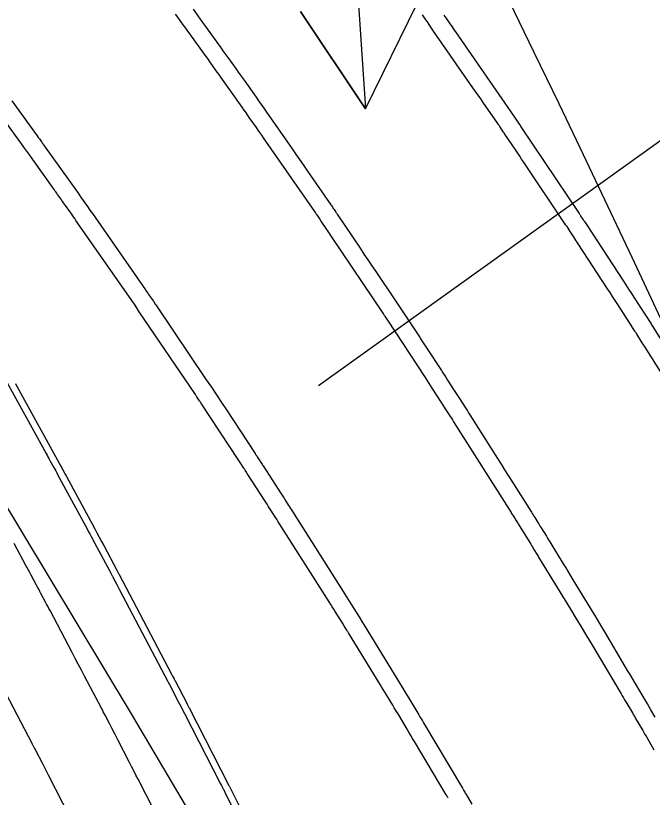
# Model space of a CAD drawing. Extents: x 954385 to 988206, y 1868364 to 1924553.
# Drawn here: x 957741.62 to 957774.24, y 1919897.82 to 1919937.88 of the extents above; entities that cross this region are included whole.
import ezdxf

# ---------------------------------------------------------------- set-up
doc = ezdxf.new("R2010")
doc.units = 0
for name, color, linetype in [('1', 7, 'Continuous'), ('Default', 7, 'Continuous'), ('Ex_Major Contours', 7, 'Continuous'), ('Ex_Minor Contours', 7, 'Continuous'), ('Perimeter', 7, 'Continuous'), ('Slopes', 7, 'Continuous')]:
    doc.layers.add(name, color=color, linetype=linetype)

msp = doc.modelspace()

# ---------------------------------------------------------------- linework, layer by layer
at = {"layer": '1'}
for points in [[(957750.714, 1919938.206), (957751.074, 1919937.705), (957751.164, 1919937.58), (957751.254, 1919937.455), (957751.344, 1919937.33), (957751.434, 1919937.205), (957752.146, 1919936.222), (957752.245, 1919936.085), (957752.343, 1919935.947), (957752.441, 1919935.81), (957752.539, 1919935.672), (957752.929, 1919935.12), (957753.027, 1919934.982), (957753.125, 1919934.844), (957753.223, 1919934.706), (957753.321, 1919934.568), (957753.936, 1919933.706), (957754.07, 1919933.516), (957754.205, 1919933.326), (957754.339, 1919933.135), (957754.472, 1919932.944), (957755.757, 1919931.1), (957755.962, 1919930.805), (957756.167, 1919930.51), (957756.372, 1919930.214), (957756.576, 1919929.919), (957757.767, 1919928.195), (957757.802, 1919928.145), (957757.836, 1919928.094), (957757.908, 1919927.989), (957757.939, 1919927.944), (957757.97, 1919927.898), (957758.032, 1919927.807), (957758.048, 1919927.784), (957758.063, 1919927.761), (957758.079, 1919927.739), (957758.094, 1919927.716), (957759.267, 1919925.964), (957759.468, 1919925.664), (957759.669, 1919925.365), (957759.87, 1919925.065), (957760.072, 1919924.766), (957761.046, 1919923.322), (957761.183, 1919923.117), (957761.32, 1919922.912), (957761.457, 1919922.707), (957761.592, 1919922.501), (957762.134, 1919921.678), (957762.269, 1919921.472), (957762.405, 1919921.266), (957762.54, 1919921.06), (957762.675, 1919920.854), (957763.431, 1919919.695), (957763.511, 1919919.572), (957763.591, 1919919.449), (957763.671, 1919919.326), (957763.75, 1919919.203), (957764.093, 1919918.67), (957764.16, 1919918.566), (957764.227, 1919918.463), (957764.294, 1919918.359), (957764.361, 1919918.255), (957764.63, 1919917.84), (957764.697, 1919917.736), (957764.763, 1919917.632), (957764.83, 1919917.528), (957764.896, 1919917.423), (957766.306, 1919915.184), (957766.488, 1919914.895), (957766.67, 1919914.607), (957766.852, 1919914.319), (957767.034, 1919914.031), (957768.045, 1919912.436), (957768.087, 1919912.37), (957768.129, 1919912.303), (957768.17, 1919912.237), (957768.212, 1919912.17), (957768.377, 1919911.904), (957768.419, 1919911.838), (957768.46, 1919911.771), (957768.501, 1919911.704), (957768.542, 1919911.638), (957768.809, 1919911.205), (957768.867, 1919911.111), (957768.925, 1919911.017), (957768.983, 1919910.922), (957769.041, 1919910.828), (957769.675, 1919909.792), (957769.8, 1919909.588), (957769.924, 1919909.383), (957770.049, 1919909.179), (957770.173, 1919908.974), (957771.043, 1919907.542), (957771.229, 1919907.235), (957771.414, 1919906.927), (957771.599, 1919906.619), (957771.782, 1919906.31), (957772.835, 1919904.532), (957772.957, 1919904.325), (957773.08, 1919904.119), (957773.203, 1919903.912), (957773.326, 1919903.706), (957773.972, 1919902.62), (957774.018, 1919902.544), (957774.063, 1919902.467), (957774.108, 1919902.39), (957774.153, 1919902.313), (957774.373, 1919901.936)], [(957763.561, 1919937.906), (957763.594, 1919937.86), (957763.626, 1919937.814), (957763.917, 1919937.396), (957763.977, 1919937.31), (957764.036, 1919937.225), (957764.095, 1919937.14), (957764.154, 1919937.055), (957767.18, 1919932.675), (957767.215, 1919932.624), (957767.39, 1919932.366), (957767.42, 1919932.322), (957767.45, 1919932.278), (957767.479, 1919932.234), (957767.509, 1919932.19), (957770.485, 1919927.745), (957770.51, 1919927.708), (957770.534, 1919927.671), (957770.559, 1919927.634), (957770.584, 1919927.597), (957770.701, 1919927.424), (957770.718, 1919927.399), (957770.734, 1919927.374), (957770.751, 1919927.349), (957770.767, 1919927.325), (957770.833, 1919927.225), (957770.865, 1919927.175), (957770.898, 1919927.125), (957772.731, 1919924.319), (957772.877, 1919924.095), (957773.022, 1919923.871), (957773.167, 1919923.647), (957773.312, 1919923.423), (957774.171, 1919922.087), (957774.184, 1919922.066), (957774.205, 1919922.034), (957774.212, 1919922.023), (957776.282, 1919918.736)], [(957741.426, 1919933.516), (957742.729, 1919931.715), (957742.784, 1919931.639), (957742.839, 1919931.564), (957742.948, 1919931.413), (957742.976, 1919931.375), (957743.003, 1919931.337), (957743.03, 1919931.299), (957743.057, 1919931.261), (957744.784, 1919928.839), (957744.837, 1919928.765), (957744.85, 1919928.746), (957744.863, 1919928.727), (957744.93, 1919928.631), (957744.951, 1919928.602), (957745.304, 1919928.094), (957745.429, 1919927.915), (957745.554, 1919927.736), (957748.269, 1919923.838), (957748.299, 1919923.795), (957748.329, 1919923.752), (957748.388, 1919923.667), (957748.417, 1919923.624), (957748.447, 1919923.581), (957748.666, 1919923.261), (957748.679, 1919923.241), (957748.771, 1919923.104), (957748.802, 1919923.058), (957748.834, 1919923.011), (957751.391, 1919919.219), (957751.649, 1919918.835), (957751.906, 1919918.45), (957752.162, 1919918.064), (957752.418, 1919917.678), (957753.891, 1919915.44), (957753.918, 1919915.398), (957753.945, 1919915.357), (957753.972, 1919915.316), (957753.999, 1919915.275), (957754.131, 1919915.072), (957754.145, 1919915.05), (957754.16, 1919915.028), (957754.174, 1919915.005), (957754.189, 1919914.983), (957754.246, 1919914.893), (957754.275, 1919914.848), (957754.304, 1919914.804), (957755.226, 1919913.381), (957755.274, 1919913.306), (957755.323, 1919913.23), (957755.371, 1919913.155), (957755.418, 1919913.079), (957755.609, 1919912.777), (957755.656, 1919912.702), (957755.704, 1919912.626), (957755.752, 1919912.55), (957755.799, 1919912.475), (957758.49, 1919908.23), (957758.575, 1919908.096), (957758.66, 1919907.962), (957758.744, 1919907.827), (957758.828, 1919907.692), (957759.3, 1919906.932), (957759.33, 1919906.884), (957759.36, 1919906.835), (957759.42, 1919906.738), (957759.45, 1919906.69), (957759.48, 1919906.641), (957761.385, 1919903.526), (957761.439, 1919903.438), (957761.492, 1919903.35), (957761.546, 1919903.262), (957761.599, 1919903.174), (957761.813, 1919902.822), (957761.866, 1919902.734), (957761.92, 1919902.646), (957761.972, 1919902.558), (957762.025, 1919902.469), (957762.278, 1919902.042), (957762.337, 1919901.942), (957762.397, 1919901.841), (957762.457, 1919901.74), (957762.517, 1919901.64), (957764.516, 1919898.283), (957764.531, 1919898.259), (957764.545, 1919898.235), (957764.559, 1919898.211), (957764.574, 1919898.187), (957764.63, 1919898.09), (957764.658, 1919898.041), (957764.687, 1919897.993), (957764.991, 1919897.474)], [(957741.609, 1919919.025), (957741.653, 1919918.944), (957741.698, 1919918.863), (957743.941, 1919914.786), (957743.965, 1919914.742), (957743.989, 1919914.698), (957744.013, 1919914.654), (957744.037, 1919914.61), (957744.157, 1919914.389), (957744.204, 1919914.3), (957744.228, 1919914.256), (957745.671, 1919911.587), (957745.787, 1919911.372), (957745.903, 1919911.156), (957746.019, 1919910.941), (957746.134, 1919910.725), (957746.808, 1919909.463), (957746.843, 1919909.398), (957746.878, 1919909.334), (957746.895, 1919909.301), (957746.912, 1919909.269), (957749.61, 1919904.141), (957749.666, 1919904.035), (957749.722, 1919903.929), (957749.736, 1919903.903), (957749.749, 1919903.876), (957749.763, 1919903.849), (957749.777, 1919903.823), (957750.404, 1919902.614), (957750.43, 1919902.564), (957750.499, 1919902.429), (957750.507, 1919902.413), (957752.548, 1919898.432), (957752.557, 1919898.413), (957752.577, 1919898.375), (957753.215, 1919897.107)], [(957748.678, 1919897.223), (957747.898, 1919898.745), (957747.787, 1919898.961), (957747.677, 1919899.177), (957747.566, 1919899.394), (957747.455, 1919899.61), (957746.861, 1919900.767), (957746.825, 1919900.837), (957746.789, 1919900.907), (957746.752, 1919900.978), (957746.716, 1919901.048), (957746.57, 1919901.329), (957746.497, 1919901.469), (957746.424, 1919901.609), (957746.209, 1919902.024), (957746.161, 1919902.116), (957746.113, 1919902.209), (957746.065, 1919902.301), (957746.016, 1919902.393), (957745.153, 1919904.032), (957744.993, 1919904.336), (957744.833, 1919904.639), (957744.673, 1919904.943), (957744.513, 1919905.247), (957743.385, 1919907.392), (957743.327, 1919907.502), (957743.269, 1919907.611), (957743.211, 1919907.72), (957743.153, 1919907.829), (957742.919, 1919908.266), (957742.861, 1919908.375), (957742.803, 1919908.484), (957742.744, 1919908.593), (957742.686, 1919908.702), (957742.412, 1919909.215), (957742.347, 1919909.336), (957742.282, 1919909.458), (957742.216, 1919909.58), (957742.151, 1919909.701), (957741.542, 1919910.827)], [(957740.125, 1919905.008), (957742.45, 1919900.595), (957742.464, 1919900.568), (957742.477, 1919900.542), (957742.491, 1919900.515), (957742.505, 1919900.488), (957742.588, 1919900.329), (957742.616, 1919900.275), (957743.01, 1919899.516), (957743.08, 1919899.381), (957743.15, 1919899.246), (957743.22, 1919899.11), (957743.29, 1919898.974), (957744.762, 1919896.104)]]:
    msp.add_lwpolyline(points, dxfattribs=at)
at = {"layer": 'Default'}
msp.add_arc((956871.597, 1919501.221), 996.448, 12.648055, 34.075074, dxfattribs=at)
at = {"layer": 'Ex_Major Contours'}
msp.add_lwpolyline([(957763.773, 1919897.793), (957763.75, 1919897.832), (957763.727, 1919897.871), (957763.704, 1919897.91), (957763.681, 1919897.949), (957762.057, 1919900.675), (957761.961, 1919900.835), (957761.866, 1919900.995), (957761.771, 1919901.156), (957761.675, 1919901.316), (957761.263, 1919902.01), (957761.183, 1919902.144), (957761.103, 1919902.278), (957761.022, 1919902.411), (957760.941, 1919902.545), (957760.615, 1919903.078), (957760.533, 1919903.211), (957760.452, 1919903.345), (957760.37, 1919903.478), (957760.289, 1919903.611), (957758.675, 1919906.244), (957758.653, 1919906.279), (957758.631, 1919906.315), (957758.609, 1919906.351), (957758.587, 1919906.386), (957758.498, 1919906.529), (957758.454, 1919906.601), (957758.41, 1919906.672), (957757.995, 1919907.34), (957757.919, 1919907.463), (957757.842, 1919907.586), (957757.765, 1919907.709), (957757.687, 1919907.832), (957755.142, 1919911.839), (957755.078, 1919911.94), (957755.014, 1919912.041), (957754.95, 1919912.142), (957754.886, 1919912.243), (957754.631, 1919912.647), (957754.567, 1919912.747), (957754.502, 1919912.848), (957754.438, 1919912.949), (957754.373, 1919913.049), (957753.518, 1919914.371), (957753.483, 1919914.426), (957753.448, 1919914.48), (957753.377, 1919914.589), (957753.36, 1919914.617), (957753.342, 1919914.644), (957753.324, 1919914.671), (957753.307, 1919914.698), (957753.152, 1919914.935), (957753.12, 1919914.983), (957753.089, 1919915.031), (957753.057, 1919915.08), (957753.025, 1919915.128), (957751.147, 1919917.987), (957751.121, 1919918.026), (957751.095, 1919918.066), (957751.069, 1919918.105), (957751.042, 1919918.145), (957750.936, 1919918.302), (957750.91, 1919918.341), (957750.883, 1919918.38), (957750.857, 1919918.42), (957750.83, 1919918.459), (957747.958, 1919922.711), (957747.87, 1919922.842), (957747.861, 1919922.855), (957747.673, 1919923.14), (957747.641, 1919923.187), (957747.609, 1919923.234), (957747.577, 1919923.281), (957747.545, 1919923.328), (957744.714, 1919927.381), (957744.647, 1919927.478), (957744.579, 1919927.575), (957744.511, 1919927.671), (957744.444, 1919927.768), (957744.125, 1919928.222), (957744.082, 1919928.285), (957744.037, 1919928.348), (957743.993, 1919928.41), (957743.949, 1919928.473), (957743.771, 1919928.722), (957743.727, 1919928.784), (957743.682, 1919928.847), (957743.638, 1919928.909), (957743.594, 1919928.972), (957742.498, 1919930.514), (957742.346, 1919930.726), (957742.195, 1919930.938), (957742.042, 1919931.15), (957741.89, 1919931.361), (957741.115, 1919932.429)], dxfattribs=at)
at = {"layer": 'Ex_Minor Contours'}
for points in [[(957749.791, 1919937.963), (957749.857, 1919937.872), (957750.121, 1919937.509), (957750.186, 1919937.418), (957750.252, 1919937.327), (957750.318, 1919937.236), (957750.384, 1919937.145), (957751.418, 1919935.712), (957751.477, 1919935.63), (957751.536, 1919935.549), (957751.594, 1919935.467), (957751.652, 1919935.385), (957751.885, 1919935.058), (957751.943, 1919934.976), (957752.001, 1919934.895), (957752.059, 1919934.813), (957752.117, 1919934.731), (957753.21, 1919933.188), (957753.302, 1919933.058), (957753.393, 1919932.928), (957753.485, 1919932.798), (957753.576, 1919932.668), (957753.94, 1919932.147), (957754.031, 1919932.016), (957754.122, 1919931.886), (957754.213, 1919931.756), (957754.303, 1919931.625), (957756.937, 1919927.838), (957756.966, 1919927.797), (957756.994, 1919927.755), (957757.022, 1919927.714), (957757.05, 1919927.672), (957757.22, 1919927.414), (957757.245, 1919927.376), (957757.258, 1919927.357), (957757.552, 1919926.922), (957757.602, 1919926.847), (957757.652, 1919926.773), (957757.703, 1919926.698), (957757.753, 1919926.623), (957760.474, 1919922.578), (957760.491, 1919922.553), (957760.508, 1919922.528), (957760.525, 1919922.502), (957760.542, 1919922.477), (957760.625, 1919922.349), (957760.659, 1919922.298), (957760.676, 1919922.273), (957762.594, 1919919.34), (957762.684, 1919919.203), (957762.773, 1919919.066), (957762.862, 1919918.928), (957762.951, 1919918.79), (957763.427, 1919918.053), (957763.599, 1919917.785), (957763.829, 1919917.429), (957763.886, 1919917.34), (957763.943, 1919917.25), (957764.001, 1919917.161), (957764.057, 1919917.071), (957767, 1919912.421), (957767.032, 1919912.372), (957767.063, 1919912.323), (957767.094, 1919912.274), (957767.125, 1919912.224), (957767.249, 1919912.027), (957767.28, 1919911.978), (957767.311, 1919911.929), (957767.342, 1919911.879), (957767.372, 1919911.83), (957768.014, 1919910.792), (957768.051, 1919910.732), (957768.097, 1919910.657), (957768.115, 1919910.627), (957768.125, 1919910.612), (957768.292, 1919910.337), (957768.323, 1919910.286), (957768.354, 1919910.236), (957768.385, 1919910.185), (957768.416, 1919910.134), (957770.049, 1919907.462), (957770.323, 1919907.011), (957770.596, 1919906.558), (957770.868, 1919906.106), (957771.139, 1919905.652), (957772.636, 1919903.133), (957772.697, 1919903.03), (957772.758, 1919902.927), (957772.819, 1919902.824), (957772.88, 1919902.721), (957773.218, 1919902.15), (957773.232, 1919902.127), (957773.245, 1919902.103), (957773.259, 1919902.08), (957773.273, 1919902.056), (957773.342, 1919901.939), (957773.383, 1919901.869), (957773.695, 1919901.337), (957773.751, 1919901.241), (957773.807, 1919901.144), (957773.863, 1919901.047), (957773.918, 1919900.95), (957774.312, 1919900.259)], [(957776.769, 1919916.287), (957773.867, 1919920.89), (957773.819, 1919920.966), (957773.771, 1919921.042), (957773.723, 1919921.119), (957773.675, 1919921.195), (957773.422, 1919921.594), (957773.404, 1919921.623), (957773.386, 1919921.651), (957773.367, 1919921.68), (957773.349, 1919921.708), (957773.257, 1919921.851), (957773.221, 1919921.908), (957773.202, 1919921.936), (957772.464, 1919923.086), (957772.334, 1919923.287), (957772.204, 1919923.488), (957772.074, 1919923.689), (957771.944, 1919923.889), (957770.447, 1919926.185), (957770.394, 1919926.266), (957770.342, 1919926.346), (957770.289, 1919926.426), (957770.237, 1919926.507), (957770.027, 1919926.828), (957769.974, 1919926.908), (957769.921, 1919926.988), (957769.868, 1919927.068), (957769.815, 1919927.148), (957767.646, 1919930.384), (957767.545, 1919930.534), (957767.444, 1919930.684), (957767.343, 1919930.835), (957767.242, 1919930.985), (957766.653, 1919931.86), (957766.636, 1919931.886), (957766.619, 1919931.912), (957766.551, 1919932.015), (957766.426, 1919932.205), (957766.402, 1919932.241), (957766.378, 1919932.276), (957766.354, 1919932.312), (957766.329, 1919932.347), (957765.58, 1919933.424), (957765.447, 1919933.615), (957765.314, 1919933.807), (957765.182, 1919933.998), (957765.049, 1919934.189), (957763.037, 1919937.092), (957762.893, 1919937.3), (957762.748, 1919937.508), (957762.603, 1919937.715), (957762.457, 1919937.922)], [(957740.984, 1919919.441), (957743.18, 1919915.451), (957743.23, 1919915.361), (957743.279, 1919915.271), (957743.329, 1919915.181), (957743.379, 1919915.091), (957743.577, 1919914.731), (957743.627, 1919914.641), (957743.676, 1919914.55), (957743.725, 1919914.46), (957743.774, 1919914.37), (957745.301, 1919911.542), (957745.359, 1919911.435), (957745.417, 1919911.329), (957745.532, 1919911.116), (957745.56, 1919911.062), (957745.589, 1919911.009), (957745.618, 1919910.956), (957745.646, 1919910.902), (957746.447, 1919909.404), (957746.5, 1919909.304), (957746.553, 1919909.205), (957746.566, 1919909.18), (957746.58, 1919909.155), (957746.593, 1919909.13), (957746.606, 1919909.105), (957746.8, 1919908.737), (957746.874, 1919908.597), (957746.947, 1919908.458), (957749.423, 1919903.756), (957749.441, 1919903.72), (957749.497, 1919903.612), (957749.955, 1919902.728), (957750.034, 1919902.577), (957750.112, 1919902.425), (957750.19, 1919902.274), (957750.268, 1919902.122), (957752.12, 1919898.514), (957752.167, 1919898.421), (957752.215, 1919898.328), (957752.227, 1919898.305), (957752.239, 1919898.281), (957752.251, 1919898.258), (957752.263, 1919898.235), (957752.337, 1919898.088), (957752.361, 1919898.04), (957754.388, 1919894.01)]]:
    msp.add_lwpolyline(points, dxfattribs=at)
at = {"layer": 'Perimeter'}
msp.add_lwpolyline([(957706.283, 1919892.991), (957740.584, 1919913.637), (957747.481, 1919902.179), (957772.218, 1919860.37)], dxfattribs=at)
at = {"layer": 'Slopes'}
for points in [[(957757.131, 1919968.928), (957759.553, 1919933.111), (957756.209, 1919938.092), (957759.553, 1919933.111), (957762.195, 1919938.497)], [(957757.131, 1919918.928), (957808.061, 1919955.447), (957805.587, 1919949.981), (957808.061, 1919955.447), (957802.09, 1919954.857)]]:
    msp.add_lwpolyline(points, dxfattribs=at)

doc.saveas('drawing.dxf')
